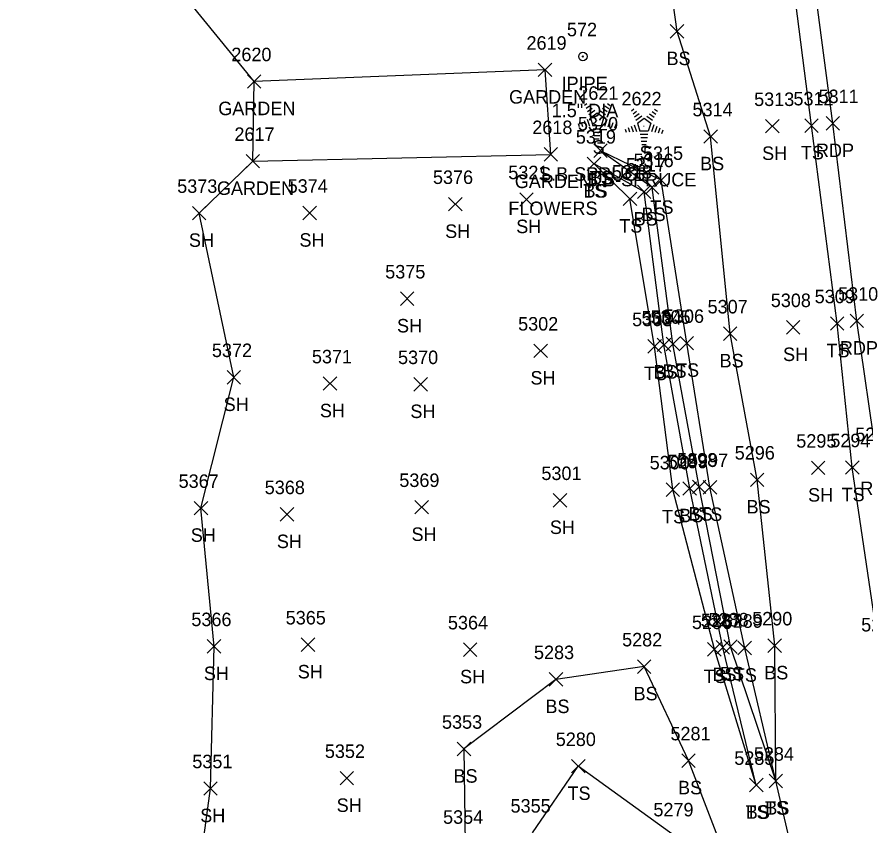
# Model space of a CAD drawing. Extents: x 1439173 to 1457902, y 641926 to 659889.
# Drawn here: x 1447749.9 to 1447875.7, y 648905.6 to 649025.4 of the extents above; entities that cross this region are included whole.
import ezdxf

# ---------------------------------------------------------------- set-up
doc = ezdxf.new("R2010")
doc.units = 0
for name, color, linetype in [('L_A', 7, 'Continuous'), ('L_C', 7, 'Continuous'), ('L_I', 7, 'Continuous'), ('L_TIC', 7, 'Continuous'), ('LAPB', 7, 'Continuous'), ('LELB', 7, 'Continuous'), ('LSOGP', 7, 'Continuous'), ('LTC', 7, 'Continuous'), ('M_A', 7, 'Continuous'), ('M_C', 7, 'Continuous'), ('M_I', 7, 'Continuous'), ('MPIP', 7, 'Continuous'), ('P_A', 7, 'Continuous'), ('P_I', 7, 'Continuous'), ('P_TIC', 7, 'Continuous'), ('PET', 7, 'Continuous')]:
    doc.layers.add(name, color=color, linetype=linetype)

msp = doc.modelspace()

# ---------------------------------------------------------------- linework, layer by layer
at = {"layer": 'L_TIC'}
for points in [[(1447846.83, 649022.24), (1447848.83, 649024.24)], [(1447848.83, 649022.24), (1447846.83, 649024.24)], [(1447827.25, 649016.53), (1447829.25, 649018.53)], [(1447829.25, 649016.53), (1447827.25, 649018.53)], [(1447784.12, 649014.82), (1447786.12, 649016.82)], [(1447786.12, 649014.82), (1447784.12, 649016.82)], [(1447860.95, 649008.18), (1447862.95, 649010.18)], [(1447862.95, 649008.18), (1447860.95, 649010.18)], [(1447866.78, 649008.27), (1447868.78, 649010.27)], [(1447868.78, 649008.27), (1447866.78, 649010.27)], [(1447851.81, 649006.65), (1447853.81, 649008.65)], [(1447853.81, 649006.65), (1447851.81, 649008.65)], [(1447828.1, 649004.01), (1447830.1, 649006.01)], [(1447830.1, 649004.01), (1447828.1, 649006.01)], [(1447835.47, 649004.55), (1447837.47, 649006.55)], [(1447837.47, 649004.55), (1447835.47, 649006.55)], [(1447835.47, 649004.55), (1447837.47, 649006.55)], [(1447837.47, 649004.55), (1447835.47, 649006.55)], [(1447783.92, 649003), (1447785.92, 649005)], [(1447785.92, 649003), (1447783.92, 649005)], [(1447834.52, 649002.6), (1447836.52, 649004.6)], [(1447836.52, 649002.6), (1447834.52, 649004.6)], [(1447834.52, 649002.6), (1447836.52, 649004.6)], [(1447836.52, 649002.6), (1447834.52, 649004.6)], [(1447844.47, 649000.19), (1447846.47, 649002.19)], [(1447846.47, 649000.19), (1447844.47, 649002.19)], [(1447843.13, 648999.12), (1447845.13, 649001.12)], [(1447845.13, 648999.12), (1447843.13, 649001.12)], [(1447841.94, 648998.46), (1447843.94, 649000.46)], [(1447843.94, 648998.46), (1447841.94, 649000.46)], [(1447813.95, 648996.62), (1447815.95, 648998.62)], [(1447815.95, 648996.62), (1447813.95, 648998.62)], [(1447824.49, 648997.33), (1447826.49, 648999.33)], [(1447826.49, 648997.33), (1447824.49, 648999.33)], [(1447839.85, 648997.41), (1447841.85, 648999.41)], [(1447841.85, 648997.41), (1447839.85, 648999.41)], [(1447775.96, 648995.3), (1447777.96, 648997.3)], [(1447777.96, 648995.3), (1447775.96, 648997.3)], [(1447792.34, 648995.32), (1447794.34, 648997.32)], [(1447794.34, 648995.32), (1447792.34, 648997.32)], [(1447806.81, 648982.61), (1447808.81, 648984.61)], [(1447808.81, 648982.61), (1447806.81, 648984.61)], [(1447870.58, 648978.94), (1447872.58, 648980.94)], [(1447872.58, 648978.94), (1447870.58, 648980.94)], [(1447864.06, 648978.37), (1447866.06, 648980.37)], [(1447866.06, 648978.37), (1447864.06, 648980.37)], [(1447854.7, 648977.43), (1447856.7, 648979.43)], [(1447856.7, 648977.43), (1447854.7, 648979.43)], [(1447843.51, 648975.54), (1447845.51, 648977.54)], [(1447845.51, 648975.54), (1447843.51, 648977.54)], [(1447844.89, 648975.77), (1447846.89, 648977.77)], [(1447846.89, 648975.77), (1447844.89, 648977.77)], [(1447846.22, 648975.9), (1447848.22, 648977.9)], [(1447848.22, 648975.9), (1447846.22, 648977.9)], [(1447848.27, 648976.03), (1447850.27, 648978.03)], [(1447850.27, 648976.03), (1447848.27, 648978.03)], [(1447826.6, 648974.89), (1447828.6, 648976.89)], [(1447828.6, 648974.89), (1447826.6, 648976.89)], [(1447781.11, 648970.96), (1447783.11, 648972.96)], [(1447783.11, 648970.96), (1447781.11, 648972.96)], [(1447795.37, 648970.03), (1447797.37, 648972.03)], [(1447797.37, 648970.03), (1447795.37, 648972.03)], [(1447808.8, 648969.92), (1447810.8, 648971.92)], [(1447810.8, 648969.92), (1447808.8, 648971.92)], [(1447867.77, 648957.53), (1447869.77, 648959.53)], [(1447869.77, 648957.53), (1447867.77, 648959.53)], [(1447872.82, 648957.59), (1447874.82, 648959.59)], [(1447874.82, 648957.59), (1447872.82, 648959.59)], [(1447858.7, 648955.77), (1447860.7, 648957.77)], [(1447860.7, 648955.77), (1447858.7, 648957.77)], [(1447846.2, 648954.31), (1447848.2, 648956.31)], [(1447848.2, 648954.31), (1447846.2, 648956.31)], [(1447848.71, 648954.47), (1447850.71, 648956.47)], [(1447850.71, 648954.47), (1447848.71, 648956.47)], [(1447850.1, 648954.72), (1447852.1, 648956.72)], [(1447852.1, 648954.72), (1447850.1, 648956.72)], [(1447851.71, 648954.66), (1447853.71, 648956.66)], [(1447853.71, 648954.66), (1447851.71, 648956.66)], [(1447829.48, 648952.73), (1447831.48, 648954.73)], [(1447831.48, 648952.73), (1447829.48, 648954.73)], [(1447776.22, 648951.57), (1447778.22, 648953.57)], [(1447778.22, 648951.57), (1447776.22, 648953.57)], [(1447808.96, 648951.7), (1447810.96, 648953.7)], [(1447810.96, 648951.7), (1447808.96, 648953.7)], [(1447788.99, 648950.64), (1447790.99, 648952.64)], [(1447790.99, 648950.64), (1447788.99, 648952.64)], [(1447778.16, 648931.07), (1447780.16, 648933.07)], [(1447780.16, 648931.07), (1447778.16, 648933.07)], [(1447792.1, 648931.32), (1447794.1, 648933.32)], [(1447794.1, 648931.32), (1447792.1, 648933.32)], [(1447854.76, 648931.03), (1447856.76, 648933.03)], [(1447856.76, 648931.03), (1447854.76, 648933.03)], [(1447861.31, 648931.18), (1447863.31, 648933.18)], [(1447863.31, 648931.18), (1447861.31, 648933.18)], [(1447816.16, 648930.59), (1447818.16, 648932.59)], [(1447818.16, 648930.59), (1447816.16, 648932.59)], [(1447852.36, 648930.64), (1447854.36, 648932.64)], [(1447854.36, 648930.64), (1447852.36, 648932.64)], [(1447853.63, 648930.92), (1447855.63, 648932.92)], [(1447855.63, 648930.92), (1447853.63, 648932.92)], [(1447856.86, 648930.83), (1447858.86, 648932.83)], [(1447858.86, 648930.83), (1447856.86, 648932.83)], [(1447841.94, 648928.07), (1447843.94, 648930.07)], [(1447843.94, 648928.07), (1447841.94, 648930.07)], [(1447828.87, 648926.18), (1447830.87, 648928.18)], [(1447830.87, 648926.18), (1447828.87, 648928.18)], [(1447815.23, 648915.86), (1447817.23, 648917.86)], [(1447817.23, 648915.86), (1447815.23, 648917.86)], [(1447848.54, 648914.14), (1447850.54, 648916.14)], [(1447850.54, 648914.14), (1447848.54, 648916.14)], [(1447832.18, 648913.3), (1447834.18, 648915.3)], [(1447834.18, 648913.3), (1447832.18, 648915.3)], [(1447797.86, 648911.53), (1447799.86, 648913.53)], [(1447799.86, 648911.53), (1447797.86, 648913.53)], [(1447861.47, 648911.12), (1447863.47, 648913.12)], [(1447863.47, 648911.12), (1447861.47, 648913.12)], [(1447861.47, 648911.12), (1447863.47, 648913.12)], [(1447863.47, 648911.12), (1447861.47, 648913.12)], [(1447861.47, 648911.12), (1447863.47, 648913.12)], [(1447863.47, 648911.12), (1447861.47, 648913.12)], [(1447777.63, 648910.01), (1447779.63, 648912.01)], [(1447779.63, 648910.01), (1447777.63, 648912.01)], [(1447858.58, 648910.51), (1447860.58, 648912.51)], [(1447860.58, 648910.51), (1447858.58, 648912.51)], [(1447858.58, 648910.51), (1447860.58, 648912.51)], [(1447860.58, 648910.51), (1447858.58, 648912.51)]]:
    msp.add_lwpolyline(points, dxfattribs=at)
at = {"layer": 'LAPB'}
msp.add_lwpolyline([(1447784.92, 649004), (1447829.1, 649005.01), (1447828.25, 649017.53), (1447785.12, 649015.82)], dxfattribs=at)
at = {"layer": 'LELB'}
for points in [[(1447887.67, 648779.22), (1447894.83, 648793.53), (1447889.54, 648830.77), (1447886.45, 648861.56), (1447882.46, 648894.79), (1447877.83, 648931.28), (1447873.82, 648958.59), (1447871.58, 648979.94), (1447867.78, 649009.27), (1447863.09, 649046), (1447856.74, 649083.7)], [(1447877.65, 648796.32), (1447874.15, 648829.69), (1447871.47, 648860.66), (1447867.04, 648892.58), (1447862.47, 648912.12), (1447862.31, 648932.18), (1447859.7, 648956.77), (1447855.7, 648978.43), (1447852.81, 649007.65), (1447847.83, 649023.24), (1447845.29, 649041.7), (1447832.21, 649041.43), (1447815.57, 649039.14), (1447796.03, 649035.79), (1447772.19, 649031.7)], [(1447862.47, 648912.12), (1447857.86, 648931.83), (1447852.71, 648955.66), (1447849.27, 648977.03), (1447845.47, 649001.19), (1447836.47, 649005.55)], [(1447862.47, 648912.12), (1447855.76, 648932.03), (1447851.1, 648955.72), (1447847.22, 648976.9), (1447844.13, 649000.12), (1447836.47, 649005.55)], [(1447859.58, 648911.51), (1447854.63, 648931.92), (1447849.71, 648955.47), (1447845.89, 648976.77), (1447842.94, 648999.46), (1447835.52, 649003.6)], [(1447859.58, 648911.51), (1447853.36, 648931.64), (1447847.2, 648955.31), (1447844.51, 648976.54), (1447840.85, 648998.41), (1447835.52, 649003.6)], [(1447867.04, 648892.58), (1447858.62, 648891.5), (1447849.54, 648915.14), (1447842.94, 648929.07), (1447829.87, 648927.18), (1447816.23, 648916.86), (1447816.39, 648902.77), (1447821.81, 648893.11), (1447830.55, 648892.56), (1447841.73, 648890.06), (1447847.25, 648882.76)], [(1447826.4, 648904.43), (1447833.18, 648914.3)], [(1447858.62, 648891.5), (1447847.59, 648903.87), (1447833.18, 648914.3)]]:
    msp.add_lwpolyline(points, dxfattribs=at)
at = {"layer": 'LSOGP'}
msp.add_lwpolyline([(1447800.97, 648741.32), (1447799.79, 648750.94), (1447797.47, 648764.64), (1447790.05, 648781.15), (1447781.89, 648790.97), (1447778.28, 648831.05), (1447778.43, 648852.98), (1447775.75, 648889.89), (1447778.63, 648911.02), (1447779.16, 648932.07), (1447777.22, 648952.57), (1447782.11, 648971.96), (1447776.96, 648996.3), (1447784.92, 649004), (1447785.12, 649015.82), (1447772.18, 649031.71), (1447771.77, 649047.11), (1447766.65, 649057.41), (1447749.94, 649084.43), (1447750.79, 649119.02)], dxfattribs=at)
at = {"layer": 'LTC'}
for p, q in [((1447834.12, 649012.3), (1447834.47, 649012.56)), ((1447834.33, 649011.84), (1447834.85, 649012.22)), ((1447837.51, 649012.54), (1447837.93, 649012.24)), ((1447834.53, 649011.37), (1447835.24, 649011.88)), ((1447834.74, 649010.91), (1447835.62, 649011.54)), ((1447834.97, 649010.45), (1447835.98, 649011.19)), ((1447835.98, 649011.19), (1447836.98, 649010.46)), ((1447836.4, 649011.5), (1447837.21, 649010.91)), ((1447836.77, 649011.85), (1447837.45, 649011.35)), ((1447837.14, 649012.2), (1447837.69, 649011.8)), ((1447841.09, 649011.48), (1447841.44, 649011.74)), ((1447841.3, 649011.02), (1447841.83, 649011.4)), ((1447841.51, 649010.55), (1447842.21, 649011.06)), ((1447843.75, 649011.03), (1447844.42, 649010.53)), ((1447844.12, 649011.37), (1447844.67, 649010.98)), ((1447844.49, 649011.72), (1447844.91, 649011.42)), ((1447833.6, 649009.8), (1447833.82, 649009.15)), ((1447834.06, 649010.02), (1447834.33, 649009.18)), ((1447834.51, 649010.23), (1447834.85, 649009.21)), ((1447834.97, 649010.45), (1447835.36, 649009.26)), ((1447836.98, 649010.46), (1447836.59, 649009.26)), ((1447837.42, 649010.19), (1447837.08, 649009.15)), ((1447837.86, 649009.94), (1447837.57, 649009.06)), ((1447838.3, 649009.69), (1447838.07, 649008.96)), ((1447841.72, 649010.09), (1447842.6, 649010.72)), ((1447841.94, 649009.63), (1447842.95, 649010.37)), ((1447842.95, 649010.37), (1447843.95, 649009.64)), ((1447843.37, 649010.68), (1447844.18, 649010.09)), ((1447833.15, 649009.58), (1447833.3, 649009.12)), ((1447836.59, 649009.26), (1447835.36, 649009.26)), ((1447836.55, 649008.76), (1447835.4, 649008.76)), ((1447838.75, 649009.44), (1447838.56, 649008.87)), ((1447840.12, 649008.76), (1447840.27, 649008.29)), ((1447840.58, 649008.98), (1447840.79, 649008.33)), ((1447841.03, 649009.2), (1447841.3, 649008.36)), ((1447841.49, 649009.41), (1447841.82, 649008.39)), ((1447841.94, 649009.63), (1447842.33, 649008.44)), ((1447843.56, 649008.44), (1447842.33, 649008.44)), ((1447843.95, 649009.64), (1447843.56, 649008.44)), ((1447844.39, 649009.37), (1447844.05, 649008.33)), ((1447844.83, 649009.12), (1447844.55, 649008.23)), ((1447845.28, 649008.87), (1447845.04, 649008.14)), ((1447845.72, 649008.62), (1447845.54, 649008.04)), ((1447836.46, 649008.26), (1447835.48, 649008.26)), ((1447836.38, 649007.76), (1447835.55, 649007.76)), ((1447836.3, 649007.26), (1447835.62, 649007.26)), ((1447843.52, 649007.94), (1447842.38, 649007.94)), ((1447843.44, 649007.44), (1447842.45, 649007.44)), ((1447843.35, 649006.94), (1447842.52, 649006.94)), ((1447843.27, 649006.44), (1447842.6, 649006.44))]:
    msp.add_line(p, q, dxfattribs=at)
at = {"layer": 'MPIP'}
for radius in [0.625, 0.0833]:
    msp.add_circle((1447833.87, 649019.52), radius, dxfattribs=at)
at = {"layer": 'P_TIC'}
for points in [[(1447869.94, 649008.61), (1447871.94, 649010.61)], [(1447871.94, 649008.61), (1447869.94, 649010.61)], [(1447873.49, 648979.32), (1447875.49, 648981.32)], [(1447875.49, 648979.32), (1447873.49, 648981.32)]]:
    msp.add_lwpolyline(points, dxfattribs=at)
at = {"layer": 'PET'}
msp.add_lwpolyline([(1447899.12, 648797.86), (1447894.84, 648829.94), (1447890.35, 648861.78), (1447886.08, 648894.83), (1447881.23, 648931.96), (1447877.52, 648959.5), (1447874.49, 648980.32), (1447870.94, 649009.61), (1447865.79, 649048.58), (1447861.1, 649084.28)], dxfattribs=at)

# ---------------------------------------------------------------- texts
at = {"layer": 'L_A'}
for s, p in [('BS', (1447846.27, 649018.24)), ('GARDEN', (1447822.92, 649012.53)), ('GARDEN', (1447779.79, 649010.82)), ('S', (1447835.31, 649005.1)), ('S', (1447842.28, 649004.27)), ('SH', (1447860.44, 649004.18)), ('TS', (1447866.19, 649004.27)), ('BS', (1447851.25, 649002.65)), ('TS', (1447834.88, 649000.55)), ('BS', (1447834.91, 649000.55)), ('GARDEN', (1447779.59, 648999)), ('GARDEN', (1447823.77, 649000.01)), ('TS', (1447833.93, 648998.6)), ('BS', (1447833.96, 648998.6)), ('BS', (1447842.57, 648995.12)), ('TS', (1447843.88, 648996.19)), ('BS', (1447841.38, 648994.46)), ('SH', (1447813.44, 648992.62)), ('SH', (1447823.98, 648993.33)), ('TS', (1447839.26, 648993.41)), ('SH', (1447775.44, 648991.3)), ('SH', (1447791.83, 648991.32)), ('SH', (1447806.3, 648978.61)), ('SH', (1447863.55, 648974.37)), ('TS', (1447869.99, 648974.94)), ('BS', (1447854.14, 648973.43)), ('TS', (1447842.92, 648971.54)), ('BS', (1447844.34, 648971.77)), ('BS', (1447845.67, 648971.9)), ('TS', (1447847.68, 648972.03)), ('SH', (1447826.09, 648970.89)), ('SH', (1447780.59, 648966.96)), ('SH', (1447794.86, 648966.03)), ('SH', (1447808.28, 648965.92)), ('TS', (1447872.23, 648953.59)), ('SH', (1447867.26, 648953.53)), ('BS', (1447858.14, 648951.77)), ('TS', (1447845.61, 648950.31)), ('BS', (1447848.15, 648950.47)), ('BS', (1447849.55, 648950.72)), ('TS', (1447851.12, 648950.66)), ('SH', (1447828.97, 648948.73)), ('SH', (1447775.71, 648947.57)), ('SH', (1447808.45, 648947.7)), ('SH', (1447788.48, 648946.64)), ('SH', (1447791.58, 648927.32)), ('BS', (1447860.76, 648927.18)), ('SH', (1447777.65, 648927.07)), ('SH', (1447815.65, 648926.59)), ('TS', (1447851.77, 648926.64)), ('BS', (1447853.07, 648926.92)), ('BS', (1447854.2, 648927.03)), ('TS', (1447856.26, 648926.83)), ('BS', (1447841.38, 648924.07)), ('BS', (1447828.31, 648922.18)), ('BS', (1447814.67, 648911.86)), ('BS', (1447847.98, 648910.14)), ('TS', (1447831.59, 648909.3)), ('SH', (1447797.35, 648907.53)), ('TS', (1447860.88, 648907.12)), ('BS', (1447860.92, 648907.12)), ('BS', (1447860.92, 648907.12)), ('SH', (1447777.12, 648906.01)), ('TS', (1447857.99, 648906.51)), ('BS', (1447858.02, 648906.51))]:
    msp.add_text(s, height=2, dxfattribs=at).set_placement(p)
at = {"layer": 'L_C'}
for s, p in [('S.B-SPRUCE', (1447827.37, 649001.1)), ('S.B-SPRUCE', (1447834.34, 649000.27)), ('FLOWERS', (1447822.81, 648996.01))]:
    msp.add_text(s, height=2, dxfattribs=at).set_placement(p)
at = {"layer": 'L_I'}
for s, p in [('2619', (1447825.5, 649020.53)), ('2620', (1447781.73, 649018.82)), ('2621', (1447833.18, 649013.1)), ('2622', (1447839.59, 649012.27)), ('5313', (1447859.26, 649012.18)), ('5312', (1447865.09, 649012.27)), ('5314', (1447850.12, 649010.65)), ('2618', (1447826.36, 649008.01)), ('5320', (1447833.13, 649008.55)), ('5320', (1447833.13, 649008.55)), ('2617', (1447782.18, 649007)), ('5319', (1447832.82, 649006.6)), ('5319', (1447832.82, 649006.6)), ('5315', (1447842.77, 649004.19)), ('5316', (1447841.38, 649003.12)), ('5318', (1447838.16, 649001.41)), ('5317', (1447840.25, 649002.46)), ('5376', (1447811.63, 649000.62)), ('5321', (1447822.8, 649001.33)), ('5373', (1447773.7, 648999.3)), ('5374', (1447790.08, 648999.32)), ('5375', (1447804.55, 648986.61)), ('5309', (1447868.24, 648982.94)), ('5307', (1447852.36, 648981.43)), ('5308', (1447861.73, 648982.37)), ('5306', (1447845.88, 648980.03)), ('5302', (1447824.26, 648978.89)), ('5303', (1447841.17, 648979.54)), ('5304', (1447842.56, 648979.77)), ('5305', (1447843.89, 648979.9)), ('5372', (1447778.85, 648974.96)), ('5371', (1447793.68, 648974.03)), ('5370', (1447806.45, 648973.92)), ('5295', (1447865.51, 648961.53)), ('5294', (1447870.56, 648961.59)), ('5298', (1447847.84, 648958.72)), ('5297', (1447849.45, 648958.66)), ('5296', (1447856.38, 648959.77)), ('5300', (1447843.77, 648958.31)), ('5299', (1447846.44, 648958.47)), ('5301', (1447827.71, 648956.73)), ('5367', (1447773.91, 648955.57)), ('5369', (1447806.64, 648955.7)), ('5368', (1447786.68, 648954.64)), ('5366', (1447775.8, 648935.07)), ('5365', (1447789.79, 648935.32)), ('5287', (1447851.37, 648934.92)), ('5288', (1447852.5, 648935.03)), ('5289', (1447854.59, 648934.83)), ('5290', (1447858.97, 648935.18)), ('5364', (1447813.85, 648934.59)), ('5286', (1447850.04, 648934.64)), ('5291', (1447875.14, 648934.28)), ('5282', (1447839.68, 648932.07)), ('5283', (1447826.61, 648930.18)), ('5353', (1447812.97, 648919.86)), ('5280', (1447829.84, 648917.3)), ('5281', (1447846.85, 648918.14)), ('5352', (1447795.6, 648915.53)), ('5284', (1447859.22, 648915.12)), ('5284', (1447859.22, 648915.12)), ('5284', (1447859.22, 648915.12)), ('5351', (1447775.94, 648914.01)), ('5285', (1447856.32, 648914.51)), ('5285', (1447856.32, 648914.51)), ('5355', (1447823.14, 648907.43)), ('5354', (1447813.13, 648905.77)), ('5279', (1447844.32, 648906.87))]:
    msp.add_text(s, height=2, dxfattribs=at).set_placement(p)
at = {"layer": 'LTC'}
for p in [(1447835.86, 649010.2), (1447842.84, 649009.38)]:
    msp.add_text('.', height=1.04, rotation=270, dxfattribs=at).set_placement(p)
at = {"layer": 'M_A'}
msp.add_text('IPIPE', height=2, dxfattribs=at).set_placement((1447830.7, 649014.52))
at = {"layer": 'M_C'}
msp.add_text('1.5" DIA', height=2, dxfattribs=at).set_placement((1447829.24, 649010.52))
at = {"layer": 'M_I'}
msp.add_text('572', height=2, dxfattribs=at).set_placement((1447831.5, 649022.52))
at = {"layer": 'P_A'}
for p in [(1447868.43, 649004.61), (1447871.98, 648975.32), (1447875.01, 648954.5)]:
    msp.add_text('RDP', height=2, dxfattribs=at).set_placement(p)
at = {"layer": 'P_I'}
for s, p in [('5311', (1447868.82, 649012.61)), ('5310', (1447871.71, 648983.32)), ('5293', (1447874.26, 648962.5))]:
    msp.add_text(s, height=2, dxfattribs=at).set_placement(p)

doc.saveas('drawing.dxf')
